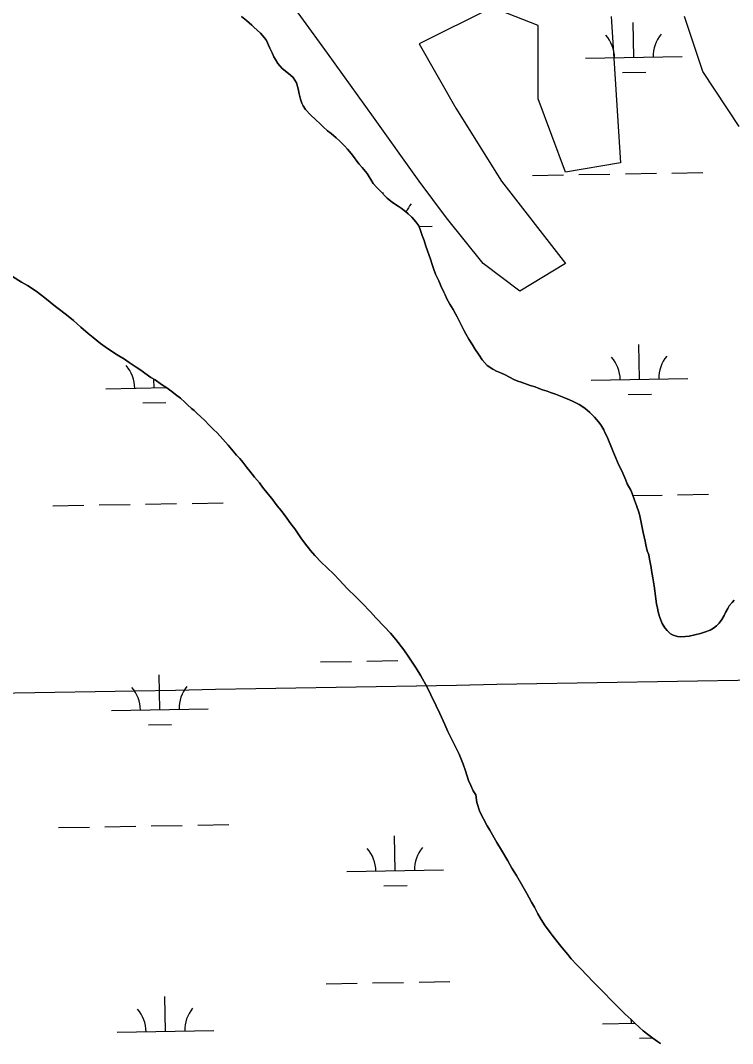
# Model space of a CAD drawing. Extents: x 3903937 to 3942190, y 260677 to 286651.
# Drawn here: x 3922806 to 3923542, y 271969 to 273026 of the extents above; entities that cross this region are included whole.
import ezdxf

# ---------------------------------------------------------------- set-up
doc = ezdxf.new("R2010")
doc.units = 0
for name, color, linetype in [('V-GRID-MAJR', 7, 'Continuous'), ('V-SITE-VEGE', 7, 'Continuous'), ('V-TOPO-SHOR', 7, 'Continuous'), ('V-WETL-SWMP', 7, 'Continuous')]:
    doc.layers.add(name, color=color, linetype=linetype)

msp = doc.modelspace()

# ---------------------------------------------------------------- linework, layer by layer
at = {"layer": 'V-GRID-MAJR'}
msp.add_spline([(3908100.257, 272076.177), (3913415.549, 272167.798), (3918730.829, 272260.192), (3924046.094, 272353.359), (3929361.347, 272447.3), (3934676.585, 272542.013), (3939991.81, 272637.5), (3939991.811, 272637.5)], degree=3, dxfattribs=at)
at = {"layer": 'V-SITE-VEGE'}
for points in [[(3923417.059, 273030.27400000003), (3923426.515, 272878.882), (3923369.773, 272869.42), (3923341.4, 272945.116), (3923341.4, 273020.81200000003), (3923294.113, 273039.733), (3923218.4560000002, 273001.889), (3923256.285, 272935.654), (3923303.571, 272859.958), (3923369.773, 272774.8), (3923322.484, 272746.415), (3923284.656, 272774.8), (3923246.827, 272822.11100000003), (3923218.4560000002, 272859.958), (3923171.17, 272926.192), (3923123.882, 272992.427), (3923048.224, 273096.50800000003)], [(3923549.458, 272916.731), (3923511.629, 272973.501), (3923492.716, 273030.27400000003)]]:
    msp.add_lwpolyline(points, dxfattribs=at)
at = {"layer": 'V-TOPO-SHOR'}
for points in [[(3923034.943, 273030.12), (3923039.8030000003, 273025.965), (3923045.378, 273021.234), (3923047.665, 273019.227), (3923050.952, 273016.07300000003), (3923054.383, 273012.919), (3923058.526, 273008.049), (3923060.525, 273005.325), (3923062.665, 273000.744), (3923064.092, 272997.45), (3923066.376, 272992.867), (3923068.373, 272988.57), (3923069.8000000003, 272985.705), (3923072.227, 272981.839), (3923076.941, 272976.536), (3923081.8030000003, 272972.666), (3923085.518, 272969.655), (3923088.093, 272967.075), (3923091.519, 272961.63300000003), (3923093.227, 272955.618), (3923094.366, 272950.322), (3923095.646, 272944.739), (3923097.069, 272940.729), (3923098.497, 272937.866), (3923100.926, 272934.141), (3923106.211, 272928.552), (3923111.4990000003, 272923.393), (3923116.075, 272919.379), (3923119.218, 272916.368), (3923123.791, 272912.213), (3923127.365, 272909.346), (3923132.653, 272904.75800000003), (3923136.37, 272901.461), (3923141.372, 272896.443), (3923144.3740000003, 272893.005), (3923148.23, 272888.56200000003), (3923151.659, 272884.12200000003), (3923153.944, 272880.827), (3923156.3710000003, 272877.532), (3923159.517, 272874.237), (3923164.731, 272867.933), (3923166.767, 272864.601), (3923168.37, 272861.916), (3923170.941, 272857.617), (3923174.3710000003, 272853.748), (3923176.8000000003, 272851.457), (3923180.0870000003, 272848.159), (3923183.3740000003, 272844.721), (3923185.5160000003, 272842.427), (3923189.233, 272839.273), (3923192.092, 272837.266), (3923196.813, 272834.397), (3923199.813, 272832.24700000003), (3923204.3880000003, 272828.806), (3923207.247, 272826.369), (3923210.821, 272822.928), (3923215.108, 272818.199), (3923218.106, 272813.757), (3923219.531, 272810.179), (3923221.526, 272803.73600000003), (3923223.666, 272798.725), (3923225.3740000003, 272792.853), (3923226.802, 272788.987), (3923228.653, 272783.26), (3923230.079, 272779.39400000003), (3923231.93, 272773.811), (3923233.3570000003, 272769.801), (3923235.352, 272764.07300000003), (3923237.208, 272760.636), (3923238.776, 272757.056), (3923240.917, 272751.901), (3923243.913, 272745.313), (3923245.34, 272742.591), (3923247.194, 272738.581), (3923250.335, 272732.853), (3923253.6180000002, 272727.266), (3923256.045, 272722.826), (3923257.757, 272719.676), (3923260.469, 272714.378), (3923262.609, 272710.225), (3923264.608, 272706.215), (3923266.6070000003, 272702.346), (3923269.89, 272696.618), (3923273.4590000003, 272691.031), (3923276.0300000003, 272686.734), (3923280.455, 272680.14400000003), (3923283.74, 272675.417), (3923288.741, 272669.684)], [(3923009.54, 272600.102), (3923005.825, 272603.542), (3923001.395, 272607.984), (3922996.822, 272612.572), (3922992.39, 272616.727), (3922988.816, 272620.025), (3922985.816, 272623.033), (3922983.2430000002, 272625.183), (3922978.955, 272629.054), (3922976.096, 272631.635), (3922971.666, 272635.64900000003), (3922966.663, 272639.51900000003), (3922962.659, 272642.673), (3922956.5130000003, 272647.263), (3922951.936, 272649.989), (3922945.646, 272654.576), (3922941.2120000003, 272657.159), (3922934.7800000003, 272661.603), (3922930.776, 272664.616), (3922926.057, 272667.772), (3922918.623, 272672.789), (3922913.7630000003, 272675.945), (3922906.327, 272680.678), (3922901.467, 272683.83400000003), (3922894.0300000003, 272688.854), (3922889.171, 272692.44), (3922881.595, 272698.461), (3922876.446, 272702.618), (3922868.873, 272709.213), (3922861.154, 272716.092), (3922855.723, 272720.536), (3922848.002, 272726.55700000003), (3922842.568, 272730.574), (3922837.137, 272735.161), (3922831.562, 272739.462), (3922822.414, 272746.202), (3922813.4050000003, 272752.368), (3922807.398, 272755.811), (3922798.1040000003, 272761.406)], [(3923288.741, 272669.684), (3923294.605, 272665.668), (3923298.465, 272663.659), (3923303.614, 272661.648), (3923307.333, 272659.928), (3923311.765, 272657.343), (3923316.486, 272655.047), (3923320.633, 272653.468), (3923323.9220000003, 272652.174), (3923330.361, 272650.02), (3923333.363, 272648.871), (3923338.227, 272647.433), (3923341.375, 272646.282), (3923346.096, 272644.558), (3923350.673, 272642.979), (3923354.105, 272641.541), (3923359.254, 272639.816), (3923362.973, 272638.381), (3923368.122, 272636.513), (3923373.844, 272634.215), (3923377.85, 272632.491), (3923383.855, 272629.191), (3923389.575, 272625.605), (3923394.863, 272621.018), (3923399.579, 272616.289), (3923404.007, 272611.273), (3923406.438, 272608.265), (3923409.293, 272602.965), (3923410.577, 272600.245), (3923412.715, 272595.805), (3923414.143, 272592.368), (3923416.5670000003, 272586.49700000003), (3923419.418, 272579.48), (3923421.274, 272574.756), (3923424.839, 272566.449), (3923427.836, 272560.577), (3923432.259, 272551.126), (3923433.398, 272547.116), (3923437.396, 272540.527), (3923438.68, 272537.091), (3923441.2460000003, 272530.504), (3923443.099, 272524.92), (3923445.807, 272516.902), (3923446.9450000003, 272512.464), (3923448.793, 272503.731), (3923450.071, 272496.86), (3923452.061, 272487.841), (3923452.915, 272484.117), (3923454.339, 272477.963), (3923456.049, 272473.81), (3923456.757, 272469.37200000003), (3923458.177, 272460.928), (3923458.7460000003, 272457.635), (3923459.879, 272450.047), (3923461.441, 272441.744), (3923462.006, 272436.735), (3923462.998, 272428.43200000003), (3923463.704, 272423.279), (3923464.986, 272418.69800000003), (3923465.697, 272414.833), (3923466.9790000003, 272410.109), (3923468.261, 272406.385), (3923469.83, 272402.949), (3923472.4, 272398.365), (3923474.686, 272395.5), (3923478.257, 272392.06), (3923480.977, 272390.767), (3923485.4110000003, 272389.473), (3923488.559, 272389.041), (3923493.855, 272389.463), (3923497.576, 272389.887), (3923503.302, 272391.023), (3923509.1720000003, 272392.588), (3923513.466, 272393.87), (3923519.338, 272396.00800000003), (3923522.631, 272398.15), (3923525.927, 272400.579), (3923528.507, 272403.152), (3923531.3740000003, 272407.01), (3923533.67, 272411.301), (3923535.2490000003, 272414.305), (3923537.545, 272418.309), (3923539.1240000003, 272421.025), (3923541.989, 272424.598), (3923544.139, 272427.029)], [(3923468.025, 271968.711), (3923464.734, 271970.954), (3923459.9990000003, 271974.423), (3923455.8850000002, 271977.28), (3923449.915, 271981.976), (3923446.415, 271985.245), (3923441.059, 271990.148), (3923437.557, 271993.416), (3923431.379, 271999.139), (3923426.846, 272003.634), (3923422.3140000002, 272008.129), (3923415.515, 272014.873), (3923410.98, 272019.78), (3923403.974, 272027.139), (3923398.826, 272032.044), (3923391.819, 272039.402), (3923385.636, 272045.944), (3923381.5160000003, 272050.031), (3923375.745, 272056.37), (3923372.241, 272060.665), (3923366.2600000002, 272067.822), (3923362.136, 272072.729), (3923355.949, 272080.708), (3923353.886, 272083.367), (3923347.9020000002, 272091.346), (3923343.5640000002, 272098.51), (3923341.291, 272102.81), (3923337.775, 272109.567), (3923334.676, 272114.685), (3923329.716, 272123.89900000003), (3923325.583, 272131.065), (3923318.97, 272142.527), (3923314.4250000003, 272150.103), (3923310.291, 272157.474), (3923303.68, 272168.731), (3923298.9280000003, 272176.51), (3923291.697, 272189.203), (3923288.805, 272193.912), (3923281.361, 272208.245), (3923278.039, 272217.875), (3923276.98, 272225.875), (3923274.2970000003, 272229.967), (3923272.018, 272235.293), (3923269.329, 272240.618), (3923266.211, 272250.455), (3923263.926, 272257.627), (3923259.781, 272267.664), (3923258.126, 272271.148), (3923253.366, 272280.976), (3923248.193, 272291.42100000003), (3923244.884, 272298.384), (3923239.7060000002, 272309.855), (3923236.188, 272317.637), (3923230.6010000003, 272329.313), (3923226.876, 272337.093), (3923220.2630000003, 272348.765), (3923215.509, 272356.746), (3923207.665, 272368.207), (3923202.506, 272375.57300000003), (3923194.4620000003, 272386.211), (3923188.691, 272392.754), (3923182.508, 272399.295), (3923173.646, 272408.7), (3923168.082, 272414.831), (3923159.427, 272423.826), (3923153.2460000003, 272429.958), (3923144.181, 272438.949), (3923135.731, 272447.943), (3923130.5810000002, 272453.465), (3923122.546, 272461.02400000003), (3923117.602, 272465.929), (3923110.596, 272473.287), (3923106.267, 272478.194), (3923100.08, 272486.17100000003), (3923096.16, 272491.492), (3923089.967, 272500.702), (3923085.6350000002, 272506.01900000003), (3923081.713, 272511.749), (3923075.938, 272519.521), (3923071.813, 272524.43), (3923066.2430000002, 272531.999), (3923062.327, 272536.499), (3923056.552, 272543.864), (3923053.25, 272548.158), (3923048.095, 272554.294), (3923043.557, 272560.225), (3923040.465, 272564.112), (3923036.133, 272569.636), (3923033.041, 272573.316), (3923029.741, 272576.996), (3923026.237, 272581.086), (3923021.082, 272587.222), (3923015.518, 272593.56), (3923009.54, 272600.102)]]:
    msp.add_lwpolyline(points, dxfattribs=at)
at = {"layer": 'V-WETL-SWMP'}
for p, q in [((3923440.4025940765, 272987.9040431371), (3923439.7690300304, 273023.8984672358)), ((3923390.410337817, 272987.0240928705), (3923490.394850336, 272988.78399340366)), ((3923428.6760227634, 272972.2642451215), (3923452.672305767, 272972.68662124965)), ((3923335.688271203, 272865.97129234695), (3923367.6833152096, 272866.53446051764)), ((3923383.6808372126, 272866.8160446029), (3923415.675881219, 272867.3792127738)), ((3923431.673403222, 272867.660796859), (3923463.6684472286, 272868.2239650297)), ((3923479.6659692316, 272868.50554911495), (3923511.661013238, 272869.06871728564)), ((3923181.410209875, 272846.7751834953), (3923181.3796580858, 272848.5109102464)), ((3923218.3458528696, 272813.1560033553), (3923232.0054783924, 272813.39643641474)), ((3923446.2573418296, 272655.2805698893), (3923445.6237777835, 272691.27499398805)), ((3922944.4271295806, 272646.4473391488), (3922944.269938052, 272655.37779743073)), ((3923396.26508557, 272654.4006196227), (3923496.249598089, 272656.1605201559)), ((3922894.434873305, 272645.5673888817), (3922957.2999061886, 272646.67392230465)), ((3923434.5307705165, 272639.6407718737), (3923458.52705352, 272640.0631480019)), ((3922932.7005583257, 272630.8075409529), (3922956.6968413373, 272631.22991708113)), ((3923439.466036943, 272535.07143375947), (3923469.5231949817, 272535.60049178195)), ((3923485.5207169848, 272535.8820758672), (3923517.5157609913, 272536.4452440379)), ((3922839.71280716, 272524.514586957), (3922871.707851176, 272525.0777551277)), ((3922887.7053731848, 272525.3593392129), (3922919.700417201, 272525.9225073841)), ((3922935.697939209, 272526.2040914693), (3922967.692983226, 272526.7672596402)), ((3922983.690505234, 272527.0488437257), (3923015.6855492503, 272527.6120118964)), ((3923116.502882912, 272363.18683142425), (3923148.4979269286, 272363.74999959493)), ((3923164.4954489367, 272364.03158368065), (3923196.490492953, 272364.59475185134)), ((3922950.2818786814, 272313.8238620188), (3922949.648314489, 272349.8182865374)), ((3922900.289622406, 272312.94391175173), (3923000.2741349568, 272314.70381228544)), ((3922938.5553074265, 272298.18406382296), (3922962.5515904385, 272298.60643995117)), ((3922941.5526883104, 272193.5806143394), (3922973.5477323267, 272194.1437825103)), ((3922989.5452543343, 272194.42536659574), (3923021.5402983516, 272194.9885347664)), ((3922845.567556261, 272191.89110982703), (3922877.562600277, 272192.4542779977)), ((3922893.560122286, 272192.735862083), (3922925.555166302, 272193.29903025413)), ((3923193.722774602, 272147.2693846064), (3923193.08921041, 272183.2638091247)), ((3923143.7305183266, 272146.38943433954), (3923243.7150308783, 272148.1493348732)), ((3923181.996203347, 272131.62958641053), (3923205.9924863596, 272132.051962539)), ((3923122.3576320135, 272030.5633542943), (3923154.35267603, 272031.12652246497)), ((3923170.350198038, 272031.4081065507), (3923202.345242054, 272031.9712747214)), ((3923218.342764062, 272032.2528588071), (3923250.3378080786, 272032.81602697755)), ((3922956.1366277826, 271981.2003848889), (3922955.5030635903, 272017.19480940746)), ((3922906.1443715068, 271980.3204346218), (3923006.128884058, 271982.0803351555)), ((3923407.9746387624, 271989.1535161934), (3923441.5006460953, 271989.7436319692)), ((3923446.2403237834, 271974.3936682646), (3923459.702293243, 271974.6306222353))]:
    msp.add_line(p, q, dxfattribs=at)
for points in [[(3923288.742, 272669.685), (3923283.741, 272675.417), (3923280.4560000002, 272680.14400000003), (3923276.029, 272686.734), (3923273.4590000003, 272691.031), (3923269.89, 272696.618), (3923266.606, 272702.347), (3923264.608, 272706.214), (3923262.61, 272710.224), (3923260.469, 272714.377), (3923257.758, 272719.676), (3923256.045, 272722.827), (3923253.6180000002, 272727.267), (3923250.335, 272732.853), (3923247.194, 272738.582), (3923245.34, 272742.592), (3923243.912, 272745.313), (3923240.916, 272751.901), (3923238.7770000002, 272757.056), (3923237.208, 272760.636), (3923235.352, 272764.07300000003), (3923233.3570000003, 272769.801), (3923231.931, 272773.81), (3923230.079, 272779.39400000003), (3923228.653, 272783.26), (3923226.801, 272788.987), (3923225.375, 272792.853), (3923223.666, 272798.724), (3923221.5270000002, 272803.73600000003), (3923219.532, 272810.179), (3923218.106, 272813.75800000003), (3923215.1070000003, 272818.199), (3923210.821, 272822.928), (3923207.248, 272826.368), (3923204.389, 272828.805), (3923199.8140000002, 272832.246), (3923196.812, 272834.397), (3923192.093, 272837.266), (3923189.234, 272839.27400000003), (3923185.517, 272842.428), (3923183.3740000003, 272844.72000000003), (3923180.0870000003, 272848.16000000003), (3923176.8000000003, 272851.456), (3923174.3710000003, 272853.749), (3923170.941, 272857.618), (3923168.3710000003, 272861.915), (3923166.7660000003, 272864.601), (3923164.73, 272867.93200000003), (3923159.5160000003, 272874.23600000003), (3923156.372, 272877.532), (3923153.944, 272880.827), (3923151.659, 272884.12200000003), (3923148.23, 272888.563), (3923144.373, 272893.005), (3923141.372, 272896.444), (3923136.37, 272901.46), (3923132.654, 272904.757), (3923127.366, 272909.34500000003), (3923123.792, 272912.212), (3923119.218, 272916.369), (3923116.074, 272919.379), (3923111.5, 272923.392), (3923106.2120000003, 272928.552), (3923100.9250000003, 272934.141), (3923098.497, 272937.865), (3923097.0700000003, 272940.73), (3923095.645, 272944.739), (3923094.365, 272950.322), (3923093.227, 272955.619), (3923091.519, 272961.632), (3923088.092, 272967.075), (3923085.519, 272969.655), (3923081.8030000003, 272972.666), (3923076.9420000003, 272976.537), (3923072.227, 272981.839), (3923069.8000000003, 272985.706), (3923068.373, 272988.57), (3923066.375, 272992.867), (3923064.092, 272997.45), (3923062.665, 273000.743), (3923060.525, 273005.326), (3923058.525, 273008.048), (3923054.382, 273012.92), (3923050.952, 273016.07300000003), (3923047.665, 273019.226), (3923045.378, 273021.233), (3923039.8030000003, 273025.964), (3923034.943, 273030.121)], [(3922798.105, 272761.406), (3922807.399, 272755.81200000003), (3922813.4050000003, 272752.368), (3922822.413, 272746.202), (3922831.562, 272739.462), (3922837.1380000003, 272735.161), (3922842.569, 272730.57300000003), (3922848.002, 272726.558), (3922855.722, 272720.537), (3922861.154, 272716.092), (3922868.872, 272709.212), (3922876.447, 272702.618), (3922881.594, 272698.46), (3922889.17, 272692.439), (3922894.031, 272688.854), (3922901.466, 272683.83400000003), (3922906.327, 272680.679), (3922913.762, 272675.946), (3922918.623, 272672.79), (3922926.058, 272667.771), (3922930.776, 272664.615), (3922934.779, 272661.604), (3922941.213, 272657.159), (3922945.646, 272654.576), (3922951.936, 272649.988), (3922956.512, 272647.262), (3922962.659, 272642.674), (3922966.662, 272639.51900000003), (3922971.666, 272635.648), (3922976.096, 272631.635), (3922978.955, 272629.055), (3922983.2430000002, 272625.184), (3922985.816, 272623.034)], [(3923544.14, 272427.029), (3923541.99, 272424.599), (3923539.123, 272421.025), (3923537.545, 272418.309), (3923535.2490000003, 272414.305), (3923533.671, 272411.301), (3923531.375, 272407.011), (3923528.507, 272403.151), (3923525.927, 272400.579), (3923522.632, 272398.151), (3923519.338, 272396.009), (3923513.467, 272393.87), (3923509.1720000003, 272392.589), (3923503.302, 272391.023), (3923497.576, 272389.886), (3923493.8540000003, 272389.462), (3923488.558, 272389.04), (3923485.41, 272389.474), (3923480.9760000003, 272390.768), (3923478.258, 272392.06), (3923474.685, 272395.5), (3923472.4, 272398.365), (3923469.83, 272402.949), (3923468.261, 272406.386), (3923466.978, 272410.109), (3923465.697, 272414.833), (3923464.987, 272418.69800000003), (3923463.705, 272423.28), (3923462.997, 272428.433), (3923462.007, 272436.735), (3923461.4420000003, 272441.745), (3923459.879, 272450.047), (3923458.745, 272457.634), (3923458.177, 272460.927), (3923456.758, 272469.37200000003), (3923456.049, 272473.81), (3923454.338, 272477.963), (3923452.915, 272484.118), (3923452.062, 272487.841), (3923450.071, 272496.86), (3923448.793, 272503.731), (3923446.9450000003, 272512.464), (3923445.806, 272516.902), (3923443.099, 272524.92), (3923441.2460000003, 272530.504), (3923438.679, 272537.091), (3923437.396, 272540.527), (3923433.398, 272547.116), (3923432.259, 272551.125), (3923427.836, 272560.577), (3923424.839, 272566.449), (3923421.273, 272574.755), (3923419.419, 272579.48), (3923416.5670000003, 272586.49700000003), (3923414.143, 272592.368), (3923412.716, 272595.805), (3923410.576, 272600.244), (3923409.292, 272602.965), (3923406.437, 272608.264), (3923404.008, 272611.273), (3923399.579, 272616.289), (3923394.863, 272621.018), (3923389.574, 272625.605), (3923383.855, 272629.191), (3923377.849, 272632.491), (3923373.844, 272634.215), (3923368.123, 272636.513), (3923362.973, 272638.38), (3923359.255, 272639.817), (3923354.105, 272641.541), (3923350.6720000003, 272642.978), (3923346.095, 272644.558), (3923341.375, 272646.282), (3923338.228, 272647.43200000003), (3923333.364, 272648.87), (3923330.36, 272650.01900000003), (3923323.923, 272652.175), (3923320.633, 272653.468), (3923316.485, 272655.048), (3923311.7660000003, 272657.344), (3923307.333, 272659.927), (3923303.614, 272661.64900000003), (3923298.465, 272663.66000000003), (3923294.6040000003, 272665.669), (3923288.742, 272669.685)], [(3922985.816, 272623.034), (3922988.8170000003, 272620.02400000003), (3922992.39, 272616.728), (3922996.821, 272612.571), (3923001.394, 272607.985), (3923005.824, 272603.542), (3923009.54, 272600.102), (3923015.517, 272593.56), (3923021.083, 272587.222), (3923026.237, 272581.086), (3923029.742, 272576.99700000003), (3923033.04, 272573.316), (3923036.133, 272569.635), (3923040.464, 272564.112), (3923043.558, 272560.226), (3923048.096, 272554.294), (3923053.25, 272548.158), (3923056.551, 272543.863), (3923062.326, 272536.499), (3923066.2430000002, 272532), (3923071.8140000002, 272524.43), (3923075.937, 272519.522), (3923081.714, 272511.748), (3923085.636, 272506.018), (3923089.966, 272500.701), (3923096.159, 272491.492), (3923100.079, 272486.172), (3923106.267, 272478.195), (3923110.596, 272473.287), (3923117.602, 272465.928), (3923122.5470000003, 272461.02400000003), (3923130.58, 272453.464), (3923135.7320000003, 272447.944), (3923144.181, 272438.949), (3923153.2460000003, 272429.957), (3923159.427, 272423.826), (3923168.0810000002, 272414.832), (3923173.646, 272408.699), (3923182.507, 272399.295), (3923188.69, 272392.754), (3923194.461, 272386.211), (3923202.507, 272375.57300000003), (3923207.666, 272368.207), (3923215.5100000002, 272356.74700000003), (3923220.262, 272348.764), (3923226.875, 272337.094), (3923230.6, 272329.31200000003), (3923236.187, 272317.638), (3923239.7060000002, 272309.855), (3923244.883, 272298.385), (3923248.194, 272291.42100000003), (3923253.366, 272280.977), (3923258.125, 272271.147), (3923259.7800000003, 272267.665), (3923263.9250000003, 272257.627), (3923266.211, 272250.454), (3923269.328, 272240.618), (3923272.017, 272235.293), (3923274.296, 272229.967), (3923276.98, 272225.874), (3923278.038, 272217.876), (3923281.36, 272208.245), (3923288.804, 272193.911), (3923291.696, 272189.203), (3923298.929, 272176.51), (3923303.68, 272168.732), (3923310.291, 272157.473), (3923314.4250000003, 272150.102), (3923318.97, 272142.528), (3923325.582, 272131.064), (3923329.715, 272123.89900000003), (3923334.677, 272114.685), (3923337.775, 272109.567), (3923341.291, 272102.81), (3923343.565, 272098.51), (3923347.903, 272091.34500000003), (3923353.886, 272083.367), (3923355.948, 272080.708), (3923362.136, 272072.73), (3923366.2600000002, 272067.822), (3923372.24, 272060.664), (3923375.745, 272056.369), (3923381.5160000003, 272050.031), (3923385.637, 272045.944), (3923391.819, 272039.402), (3923398.825, 272032.043), (3923403.975, 272027.139), (3923410.981, 272019.78), (3923415.515, 272014.874), (3923422.3140000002, 272008.13), (3923426.846, 272003.634), (3923431.378, 271999.138), (3923437.557, 271993.417), (3923441.059, 271990.148), (3923446.414, 271985.245), (3923449.915, 271981.976), (3923455.8850000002, 271977.28), (3923460, 271974.424), (3923464.734, 271970.955), (3923468.026, 271968.711)]]:
    msp.add_lwpolyline(points, dxfattribs=at)
for centre, radius, start, end in [((3923385.1598576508, 272987.40655205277), 35.24628790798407, 0.2365807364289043, 41.78023906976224), ((3923495.6286183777, 272989.3509935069), 35.246287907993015, 140.23657771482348, 181.7802360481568), ((3923237.2392464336, 272813.96343651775), 35.246287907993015, 140.23657771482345, 156.06380210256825), ((3922889.1843931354, 272645.94984806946), 35.24628790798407, 0.23658072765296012, 41.78023906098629), ((3923391.014605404, 272654.78307880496), 35.24628790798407, 0.2365807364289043, 41.78023906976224), ((3923501.483366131, 272656.72752025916), 35.246287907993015, 140.23657771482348, 181.7802360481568), ((3922895.0391422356, 272313.3263709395), 35.24628790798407, 0.23658072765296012, 41.78023906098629), ((3923005.507902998, 272315.2708123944), 35.24628790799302, 140.23657772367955, 181.78023605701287), ((3923138.4800381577, 272146.7718935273), 35.24628790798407, 0.23658072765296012, 41.78023906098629), ((3923248.9487989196, 272148.7163349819), 35.24628790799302, 140.23657772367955, 181.78023605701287), ((3922900.8938913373, 271980.7028938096), 35.24628790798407, 0.23658072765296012, 41.78023906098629), ((3923011.3626520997, 271982.6473352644), 35.24628790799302, 140.23657772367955, 181.78023605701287), ((3923402.7241585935, 271989.53597538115), 35.24628790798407, 0.2365807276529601, 5.983840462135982)]:
    msp.add_arc(centre, radius, start, end, dxfattribs=at)

doc.saveas('drawing.dxf')
